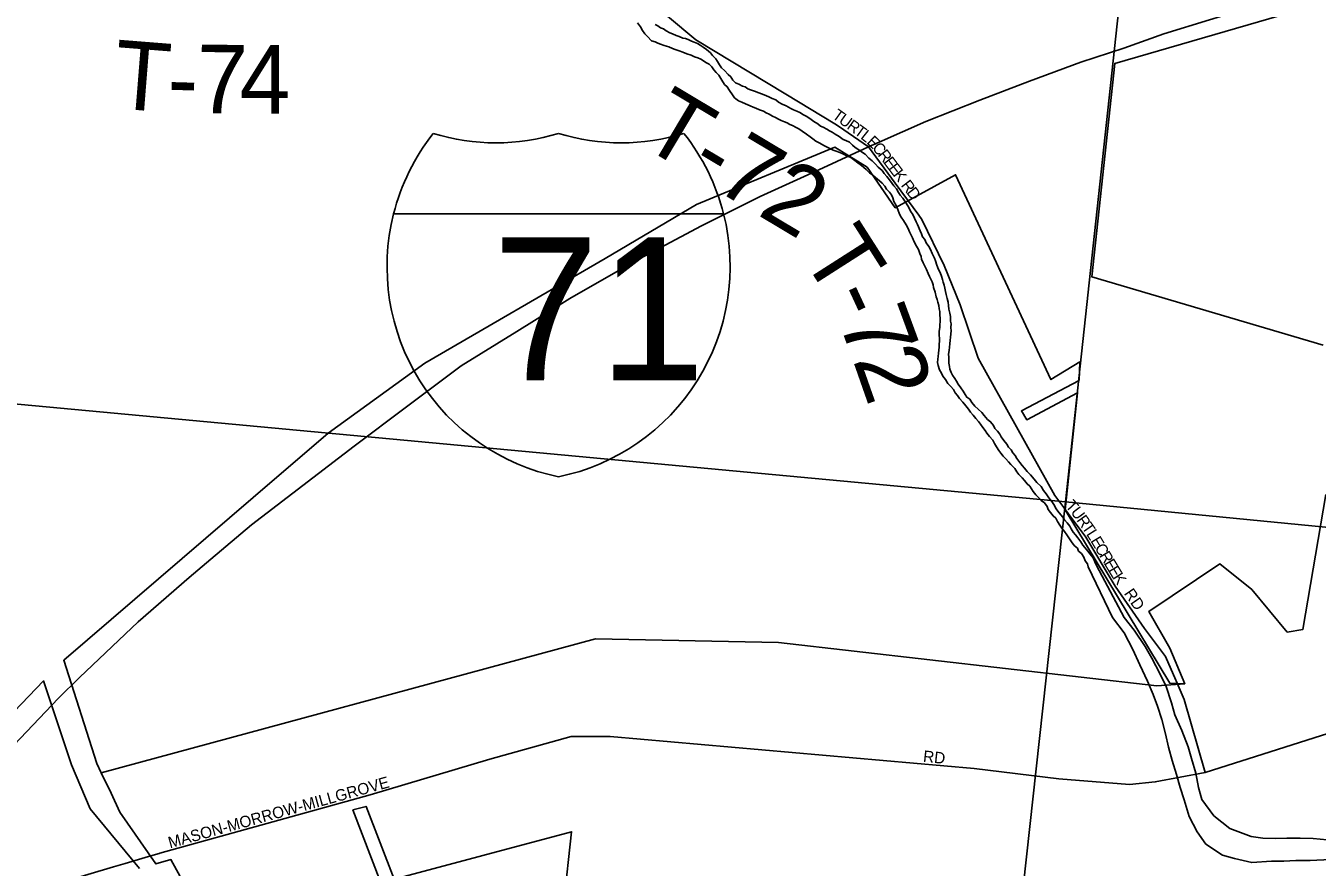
# Model space of a CAD drawing. Extents: x 0 to 34, y -4 to 22.
# Drawn here: x 4.309 to 5.062, y 17.807 to 18.297 of the extents above; entities that cross this region are included whole.
import ezdxf

# ---------------------------------------------------------------- set-up
doc = ezdxf.new("R2010")
doc.units = 0
for name, color, linetype in [('GM_X_City_Street', 7, 'Continuous'), ('GM_X_City_Street_Text', 7, 'Continuous'), ('GM_X_Corporation', 7, 'Continuous'), ('GM_X_County_Road', 7, 'Continuous'), ('GM_X_Interstate_Route', 7, 'Continuous'), ('GM_X_Interstate_Shield', 7, 'Continuous'), ('GM_X_Minor_River', 7, 'Continuous'), ('GM_X_Section', 7, 'Continuous'), ('GM_X_Township_Road', 7, 'Continuous'), ('GM_X_Township_Road_Text', 7, 'Continuous')]:
    doc.layers.add(name, color=color, linetype=linetype)

msp = doc.modelspace()

# ---------------------------------------------------------------- linework, layer by layer
at = {"layer": 'GM_X_City_Street'}
for points in [[(4.82934, 18.18646), (4.81559, 18.20517), (4.80003, 18.22633), (4.78259, 18.23827)], [(4.97916, 17.91564), (4.97328, 17.92934), (4.96103, 17.9456), (4.94384, 17.97033), (4.92668, 17.99882), (4.91643, 18.0127), (4.9139, 18.01613)], [(4.38714, 17.81483), (4.45287, 17.83314), (4.50971, 17.84877), (4.57933, 17.86961), (4.62669, 17.88287), (4.64942, 17.88287), (4.86174, 17.86416), (4.91107, 17.85815), (4.95215, 17.8548), (4.96722, 17.85635), (4.99636, 17.86184), (5.08493, 17.88989)], [(4.36681, 17.80883), (4.38036, 17.81283)], [(4.38036, 17.81283), (4.38657, 17.81467), (4.38714, 17.81483)]]:
    msp.add_lwpolyline(points, dxfattribs=at)
at = {"layer": 'GM_X_Corporation'}
for points in [[(5.06502, 18.11083), (4.93029, 18.15055), (4.94365, 18.27488), (5.1172, 18.32539)], [(5.06502, 18.11083), (4.93029, 18.15055), (4.94365, 18.27488), (5.1172, 18.32539)], [(4.41609, 17.77021), (4.39348, 17.8111), (4.38471, 17.80855), (4.36376, 17.83879), (4.35863, 17.84968), (4.35293, 17.86168), (4.35025, 17.86705), (4.33105, 17.9272), (4.44135, 18.02195), (4.48521, 18.05954), (4.54159, 18.10026), (4.64653, 18.16133), (4.69978, 18.19266), (4.78043, 18.22603), (4.79931, 18.21439), (4.81565, 18.19076), (4.85086, 18.21003), (4.90639, 18.09072), (4.92334, 18.10097), (4.92278, 18.09021), (4.88921, 18.0724), (4.89231, 18.06727), (4.92197, 18.08306), (4.91475, 18.01486), (4.97567, 17.91375), (4.98442, 17.91351), (4.97577, 17.93421), (4.96348, 17.95565), (5.00492, 17.98334), (5.02347, 17.96837), (5.04416, 17.94364), (5.05329, 17.94512), (5.06658, 18.02376)], [(4.41609, 17.77021), (4.39348, 17.8111), (4.38471, 17.80855), (4.36376, 17.83879), (4.35863, 17.84968), (4.35293, 17.86168), (4.64089, 17.9396), (4.74763, 17.93747), (4.9681, 17.91228), (4.98442, 17.91351), (4.97577, 17.93421), (4.96348, 17.95565), (5.00492, 17.98334), (5.02347, 17.96837), (5.04416, 17.94364), (5.05329, 17.94512), (5.06658, 18.02376)], [(4.21432, 17.80658), (4.25497, 17.84812), (4.3193, 17.91513), (4.33556, 17.86635), (4.34646, 17.84071), (4.37529, 17.80581)], [(4.62252, 17.78606), (4.62699, 17.82729), (4.52354, 17.79968), (4.50727, 17.84208), (4.49954, 17.84001), (4.51581, 17.79761)], [(4.62252, 17.78606), (4.62699, 17.82729), (4.52354, 17.79968), (4.50727, 17.84208), (4.49954, 17.84001), (4.51581, 17.79761)]]:
    msp.add_lwpolyline(points, dxfattribs=at)
at = {"layer": 'GM_X_County_Road'}
for points in [[(4.36004, 17.80683), (4.36681, 17.80883)], [(4.24791, 17.75058), (4.28427, 17.77915), (4.29591, 17.78554), (4.30924, 17.79136), (4.3321, 17.79857), (4.36004, 17.80683)]]:
    msp.add_lwpolyline(points, dxfattribs=at)
at = {"layer": 'GM_X_Interstate_Route'}
for points in [[(4.80628, 18.22907), (4.83359, 18.24106), (4.86494, 18.25343), (4.89386, 18.26453), (4.92385, 18.2756), (4.94895, 18.28385), (4.97218, 18.29213), (4.99888, 18.30034), (5.0245, 18.30803), (5.05443, 18.31616), (5.08191, 18.32328), (5.11559, 18.33185), (5.15195, 18.34064), (5.19683, 18.35024), (5.21648, 18.35411)], [(4.41682, 17.98605), (4.4404, 18.00611), (4.50026, 18.05197), (4.5308, 18.07479), (4.56269, 18.09866), (4.59503, 18.11877), (4.62601, 18.13784), (4.66374, 18.15943), (4.7028, 18.18018), (4.73695, 18.19731), (4.77105, 18.21283), (4.80003, 18.22633), (4.80628, 18.22907)], [(4.33942, 17.91631), (4.34029, 17.91716), (4.37445, 17.94962), (4.40421, 17.97533), (4.41682, 17.98605)], [(4.32874, 17.90593), (4.33942, 17.91631)], [(4.26738, 17.84101), (4.27637, 17.85087), (4.32777, 17.90498), (4.32874, 17.90593)]]:
    msp.add_lwpolyline(points, dxfattribs=at)
at = {"layer": 'GM_X_Interstate_Shield'}
for p, q in [((4.52326, 18.18719), (4.71563, 18.18719)), ((4.71563, 18.18719), (4.52326, 18.18719)), ((4.71563, 18.18719), (4.52326, 18.18719))]:
    msp.add_line(p, q, dxfattribs=at)
for centre, start, end in [((4.64445, 18.15654), 141.66896, 165.80665), ((4.58292, 18.35362), 253.00908, 286.99093), ((4.65598, 18.35362), 253.00908, 286.99093), ((4.59445, 18.15654), 14.19335, 38.33104), ((4.64445, 18.15654), 165.80665, 258.46304), ((4.59445, 18.15654), 281.53696, 14.19335)]:
    msp.add_arc(centre, 0.125, start, end, dxfattribs=at)
at = {"layer": 'GM_X_Minor_River'}
for points in [[(4.66537, 18.29845), (4.66717, 18.29626), (4.66844, 18.29408), (4.66971, 18.29217), (4.67127, 18.29052), (4.6736, 18.28805), (4.67572, 18.28745), (4.6773, 18.2866), (4.67889, 18.28601), (4.68101, 18.28541), (4.68366, 18.28453), (4.68578, 18.28366), (4.68736, 18.28308), (4.68975, 18.2822), (4.69186, 18.28134), (4.69424, 18.28046), (4.69663, 18.27959), (4.69874, 18.27872), (4.7006, 18.27813), (4.70244, 18.27727), (4.70559, 18.2753), (4.70717, 18.27445), (4.70873, 18.2728), (4.71001, 18.27116), (4.7113, 18.26952), (4.71286, 18.26813), (4.71463, 18.26514), (4.71616, 18.26269), (4.71772, 18.26131), (4.71899, 18.25913), (4.72078, 18.25667), (4.72206, 18.25476), (4.72441, 18.25309), (4.72626, 18.25223), (4.72838, 18.25136), (4.73102, 18.25021), (4.73287, 18.24935), (4.73445, 18.24877), (4.73657, 18.2479), (4.73895, 18.24703), (4.74053, 18.24618), (4.74211, 18.24533), (4.74422, 18.24419), (4.74579, 18.24334), (4.74764, 18.24248), (4.74922, 18.24163), (4.75107, 18.24078), (4.75266, 18.24019), (4.75423, 18.23934), (4.75582, 18.23876), (4.75793, 18.23762), (4.75951, 18.23677), (4.76134, 18.23538), (4.76396, 18.2337), (4.76605, 18.23203), (4.76762, 18.23091), (4.76945, 18.22952), (4.7713, 18.22866), (4.77445, 18.22696), (4.77603, 18.22611), (4.77761, 18.22526), (4.77946, 18.2244), (4.78184, 18.22353), (4.78475, 18.22237), (4.7866, 18.22151), (4.78977, 18.22008), (4.79212, 18.2184), (4.79395, 18.21701), (4.79604, 18.21534), (4.79865, 18.21313), (4.80073, 18.21119), (4.80255, 18.2098), (4.80412, 18.20842), (4.80646, 18.20647), (4.80802, 18.20509), (4.80958, 18.20344), (4.81059, 18.20154), (4.81241, 18.19988), (4.81343, 18.19825), (4.81417, 18.19662), (4.81491, 18.19446), (4.81617, 18.19202), (4.81717, 18.18985), (4.81815, 18.18715), (4.81916, 18.18524), (4.82043, 18.18334), (4.82196, 18.18089), (4.82323, 18.17871), (4.82397, 18.17682), (4.82472, 18.17519), (4.82573, 18.17329), (4.82672, 18.17085), (4.82798, 18.16841)], [(4.83015, 18.17743), (4.82866, 18.18095), (4.82791, 18.18257), (4.82691, 18.18474), (4.82591, 18.18691), (4.82463, 18.18882), (4.82363, 18.19098), (4.82211, 18.19344), (4.82006, 18.19644), (4.81851, 18.19809), (4.81749, 18.19972), (4.81649, 18.20189), (4.81494, 18.20354), (4.81289, 18.20628), (4.81083, 18.20901), (4.80928, 18.21066), (4.808, 18.21257), (4.80566, 18.21451), (4.8041, 18.21616), (4.80229, 18.21809), (4.8002, 18.21976), (4.79813, 18.22196), (4.79656, 18.22308), (4.79499, 18.22419), (4.79237, 18.22588), (4.79081, 18.22726), (4.78899, 18.22892), (4.78688, 18.23005), (4.78529, 18.23064), (4.78294, 18.23231), (4.78057, 18.23372), (4.779, 18.23484), (4.77742, 18.23569), (4.77584, 18.23654), (4.77374, 18.23767), (4.77215, 18.23825), (4.77059, 18.23964), (4.76822, 18.24105), (4.76587, 18.24272), (4.76377, 18.24412), (4.76219, 18.24497), (4.76009, 18.24637), (4.75824, 18.24697), (4.75639, 18.24782), (4.75481, 18.24867), (4.75218, 18.25009), (4.74981, 18.25123), (4.7477, 18.25237), (4.74614, 18.25375), (4.74401, 18.25435), (4.74191, 18.25548), (4.73927, 18.25663), (4.73768, 18.25722), (4.73609, 18.2578), (4.73371, 18.25868), (4.73133, 18.25955), (4.72974, 18.26013), (4.72817, 18.26125), (4.72657, 18.26157), (4.72447, 18.2627), (4.72262, 18.26356), (4.72107, 18.26521), (4.71979, 18.26712), (4.71823, 18.2685), (4.71616, 18.2707), (4.71434, 18.27236), (4.71332, 18.274), (4.71204, 18.27591), (4.71103, 18.27754), (4.70921, 18.27947), (4.70793, 18.28111), (4.70558, 18.28305), (4.70375, 18.28444), (4.70191, 18.28557), (4.70033, 18.28642), (4.69849, 18.28728), (4.6969, 18.28786), (4.69505, 18.28872), (4.69346, 18.2893), (4.69187, 18.28962), (4.68975, 18.29049), (4.6879, 18.29108), (4.68579, 18.29221), (4.6842, 18.29279), (4.6821, 18.29393), (4.68053, 18.29504), (4.67894, 18.29563), (4.67737, 18.29675), (4.67579, 18.2976)], [(4.93301, 17.98245), (4.93201, 17.98461), (4.93101, 17.98678), (4.92921, 17.98897), (4.92716, 17.99171), (4.9251, 17.99418), (4.92382, 17.99609), (4.92203, 17.99855), (4.92074, 18.00019), (4.91945, 18.00183), (4.91818, 18.00374), (4.91743, 18.00537), (4.91589, 18.00728), (4.91433, 18.00894), (4.91331, 18.01057), (4.91125, 18.01304), (4.90919, 18.0155), (4.90845, 18.0174), (4.90691, 18.01958), (4.90511, 18.02178), (4.90359, 18.02423), (4.90204, 18.02614), (4.90077, 18.02832), (4.89818, 18.0308), (4.89663, 18.03272), (4.89457, 18.03519), (4.89249, 18.03712), (4.89095, 18.03904), (4.88966, 18.04068), (4.88838, 18.04233), (4.88658, 18.04479), (4.88556, 18.04642), (4.88428, 18.04806), (4.88326, 18.0497), (4.88171, 18.05135), (4.88069, 18.05298), (4.87889, 18.05518), (4.87735, 18.05736), (4.8766, 18.05899), (4.87532, 18.06063), (4.87377, 18.06228), (4.87301, 18.06391), (4.87121, 18.0661), (4.86938, 18.06749), (4.86758, 18.06968), (4.86604, 18.0716), (4.86396, 18.07353), (4.86214, 18.07519), (4.86033, 18.07739), (4.85906, 18.0793), (4.85749, 18.08041), (4.85647, 18.08205), (4.85519, 18.08396), (4.85392, 18.08587), (4.85238, 18.08805), (4.85136, 18.08968), (4.85035, 18.09132), (4.84907, 18.09323), (4.84832, 18.09485), (4.84758, 18.09675), (4.84736, 18.09836), (4.84689, 18.10024), (4.84695, 18.10211), (4.847, 18.10371), (4.8468, 18.10559), (4.84714, 18.10771), (4.8472, 18.10958), (4.84753, 18.11144), (4.8476, 18.11358), (4.84792, 18.11517), (4.84799, 18.1173), (4.84832, 18.11916), (4.84811, 18.12104), (4.84818, 18.12318), (4.84797, 18.12478), (4.84779, 18.12746), (4.84758, 18.12934), (4.84686, 18.13176), (4.84666, 18.13391), (4.84646, 18.13578), (4.84599, 18.13794), (4.84527, 18.14036), (4.84505, 18.14197), (4.84458, 18.14386), (4.84411, 18.14574), (4.84362, 18.14736), (4.84314, 18.14898), (4.84267, 18.15086), (4.84194, 18.15302), (4.84093, 18.15492), (4.83994, 18.15736), (4.83921, 18.15978), (4.83846, 18.16141), (4.83721, 18.16412), (4.83622, 18.16655), (4.8352, 18.16819), (4.83367, 18.17037), (4.83293, 18.17226), (4.83164, 18.17391), (4.83089, 18.17553), (4.83015, 18.17743)], [(4.82798, 18.16841), (4.82925, 18.1665), (4.82998, 18.16407), (4.83073, 18.16245), (4.83094, 18.16084), (4.83194, 18.15867), (4.83295, 18.15677), (4.83396, 18.15487), (4.83495, 18.15244), (4.8357, 18.15081), (4.83645, 18.14918), (4.8372, 18.14756), (4.83768, 18.14594), (4.8379, 18.14433), (4.83888, 18.14163), (4.83959, 18.13893), (4.84008, 18.13732), (4.84056, 18.1357), (4.84103, 18.13382), (4.84124, 18.13194), (4.84172, 18.13032), (4.84166, 18.12845), (4.84186, 18.12631), (4.84179, 18.12444), (4.84173, 18.12257), (4.84168, 18.12097), (4.84134, 18.11884), (4.84126, 18.11644), (4.84148, 18.11483), (4.84143, 18.11323), (4.84135, 18.1111), (4.8413, 18.1095), (4.84098, 18.1079), (4.84092, 18.10604), (4.84059, 18.10418), (4.84054, 18.10257), (4.84021, 18.10071), (4.84068, 18.09883), (4.8414, 18.0964), (4.84268, 18.09449), (4.84342, 18.0926), (4.84497, 18.09068), (4.84623, 18.08851), (4.84805, 18.08658), (4.8496, 18.08493), (4.85061, 18.08303), (4.85189, 18.08139), (4.85318, 18.07974), (4.85498, 18.07755), (4.85678, 18.07536), (4.85833, 18.07344), (4.85961, 18.0718), (4.86116, 18.06988), (4.8627, 18.06796), (4.86425, 18.06631), (4.86527, 18.06468), (4.86681, 18.06276), (4.8681, 18.06112), (4.86912, 18.05948), (4.87066, 18.05757), (4.87247, 18.05537), (4.87347, 18.05347), (4.87475, 18.05156), (4.87602, 18.04939), (4.8773, 18.04774), (4.87859, 18.0461), (4.88014, 18.04445), (4.88169, 18.0428), (4.88298, 18.04116), (4.88532, 18.03895), (4.88659, 18.03704), (4.88761, 18.0354), (4.88969, 18.03347), (4.89098, 18.03183), (4.89252, 18.02991), (4.89408, 18.02853), (4.89613, 18.02553), (4.89767, 18.02361), (4.89922, 18.02196), (4.90078, 18.02031), (4.90261, 18.01891), (4.90414, 18.01673), (4.90489, 18.0151), (4.90617, 18.01319), (4.90771, 18.01128), (4.90927, 18.00989), (4.91028, 18.00799), (4.91155, 18.00582), (4.91283, 18.00417), (4.91438, 18.00226), (4.91565, 18.00035), (4.91693, 17.99844), (4.91847, 17.99625), (4.92, 17.99407), (4.92182, 17.99241), (4.92257, 17.99078), (4.92413, 17.9894), (4.92567, 17.98721), (4.9264, 17.98505), (4.92769, 17.98341), (4.92816, 17.98153)], [(4.92816, 17.98153), (4.94232, 17.95218), (4.94904, 17.94319), (4.95415, 17.93344), (4.9582, 17.92452), (4.96277, 17.91505), (4.96605, 17.90722), (4.96855, 17.90047), (4.97102, 17.89266), (4.97322, 17.88432), (4.97489, 17.87653), (4.9771, 17.86872), (4.97957, 17.86064), (4.98178, 17.8531), (4.984, 17.84583), (4.98696, 17.83613), (4.99155, 17.8272), (4.99672, 17.82012), (5.00646, 17.81373), (5.01337, 17.81168), (5.02347, 17.80929), (5.035, 17.81007), (5.04223, 17.81016), (5.0492, 17.81052), (5.0575, 17.81058), (5.06929, 17.81109)], [(5.06745, 17.82263), (5.05917, 17.82337), (5.05168, 17.82355), (5.04391, 17.82348), (5.03722, 17.82338), (5.03, 17.82356), (5.02307, 17.82454), (5.0106, 17.82913), (5.00143, 17.83657), (4.99445, 17.8461), (4.99249, 17.8531), (4.99083, 17.86143), (4.98837, 17.87004), (4.98641, 17.87677), (4.98264, 17.88622), (4.97859, 17.89541), (4.97663, 17.90241), (4.97366, 17.91184), (4.96984, 17.91942), (4.96525, 17.92835), (4.96141, 17.93513), (4.95497, 17.94465), (4.949, 17.95201), (4.93301, 17.98245)]]:
    msp.add_lwpolyline(points, dxfattribs=at)
at = {"layer": 'GM_X_Section'}
for points in [[(4.99198, 18.73294), (4.91493, 18.01957), (4.2059, 18.08556), (4.28514, 18.79907)], [(4.99815, 18.79148), (5.71418, 18.71571), (5.63665, 17.94928), (4.91493, 18.01957), (4.99198, 18.73294)]]:
    msp.add_lwpolyline(points, close=True, dxfattribs=at)
for points in [[(4.13495, 17.36839), (4.2059, 18.08556), (4.91493, 18.01957), (4.8638, 17.55452)], [(5.0681, 17.61548), (5.05379, 17.60561), (5.04622, 17.60015), (5.03086, 17.59111), (5.01604, 17.58339), (5.00072, 17.57648), (4.98674, 17.57034), (4.98028, 17.56726), (4.96928, 17.56374), (4.9607, 17.56097), (4.94705, 17.55776), (4.93419, 17.5548), (4.92056, 17.55319), (4.91309, 17.55279), (4.89844, 17.55334), (4.88164, 17.55338), (4.8638, 17.55452), (4.91493, 18.01957), (5.63665, 17.94928)]]:
    msp.add_lwpolyline(points, dxfattribs=at)
at = {"layer": 'GM_X_Township_Road'}
for points in [[(4.78259, 18.23827), (4.78042, 18.23976), (4.75195, 18.25692), (4.69937, 18.2886), (4.65105, 18.32923), (4.63763, 18.34052), (4.60853, 18.36189), (4.58515, 18.37299), (4.5542, 18.38285), (4.5384, 18.38751)], [(4.9139, 18.01613), (4.9087, 18.02318), (4.86391, 18.10308), (4.8535, 18.13426), (4.84422, 18.1572), (4.83115, 18.18401), (4.82934, 18.18646)], [(4.99636, 17.86184), (4.98404, 17.90428), (4.97935, 17.91521), (4.97916, 17.91564)]]:
    msp.add_lwpolyline(points, dxfattribs=at)

# ---------------------------------------------------------------- texts
at = {"layer": 'GM_X_City_Street_Text'}
for s, height, rotation, p in [('T', 0.00667, 324.32473, (4.77842, 18.2434)), ('U', 0.00667, 324.32473, (4.78224, 18.24066)), ('R', 0.00667, 324.32473, (4.787, 18.23724)), ('T', 0.00667, 324.32473, (4.79129, 18.23416)), ('L', 0.00667, 321.49247, (4.79503, 18.23148)), ('E', 0.00667, 315.82796, (4.79858, 18.22867)), ('C', 0.00667, 310.16344, (4.80182, 18.22553)), ('R', 0.00667, 307.33118, (4.80518, 18.22156)), ('E', 0.00667, 307.33118, (4.80838, 18.21736)), ('E', 0.00667, 307.33118, (4.81123, 18.21363)), ('K', 0.00667, 307.33118, (4.81407, 18.2099)), ('R', 0.00667, 307.33118, (4.8187, 18.20383)), ('D', 0.00667, 307.33118, (4.8219, 18.19964)), ('T', 0.00667, 312.87462, (4.9145, 18.01679)), ('U', 0.00667, 306.51585, (4.91757, 18.0135)), ('R', 0.00667, 305.19892, (4.92104, 18.00882)), ('T', 0.00667, 304.94054, (4.92408, 18.00451)), ('L', 0.00667, 302.43977, (4.92672, 18.00073)), ('E', 0.00667, 300.90753, (4.92922, 17.99681)), ('C', 0.00667, 300.93718, (4.93163, 17.99278)), ('R', 0.00667, 300.95781, (4.93435, 17.98825)), ('E', 0.00667, 300.96845, (4.93706, 17.98372)), ('E', 0.00667, 300.93096, (4.93948, 17.9797)), ('K', 0.00667, 303.08375, (4.94203, 17.97544)), ('RD', 0.006667, 304.49867, (4.94872, 17.96612)), ('RD', 0.006667, 353.99459, (4.83166, 17.86809)), ('MASON-MORROW-MILLGROVE', 0.0066667, 15.52434, (4.39295, 17.8176))]:
    msp.add_text(s, height=height, rotation=rotation, dxfattribs=at).set_placement(p)
at = {"layer": 'GM_X_Interstate_Shield'}
msp.add_text('71', height=0.083333, dxfattribs=at).set_placement((4.58095, 18.09032))
at = {"layer": 'GM_X_Township_Road_Text'}
for s, rotation, p in [('T', 355.4524, (4.35913, 18.24888)), ('7', 359.44286, (4.40841, 18.24588)), ('4', 359.96554, (4.43345, 18.24564)), ('-', 358.30488, (4.39112, 18.24639)), ('T-72', 329.16028, (4.66574, 18.2282)), ('T', 302.57868, (4.76035, 18.16328)), ('-', 294.84384, (4.77578, 18.13932)), ('7', 290.2241, (4.78235, 18.1252)), ('2', 289.33843, (4.79082, 18.10223))]:
    msp.add_text(s, height=0.04, rotation=rotation, dxfattribs=at).set_placement(p)

doc.saveas('drawing.dxf')
